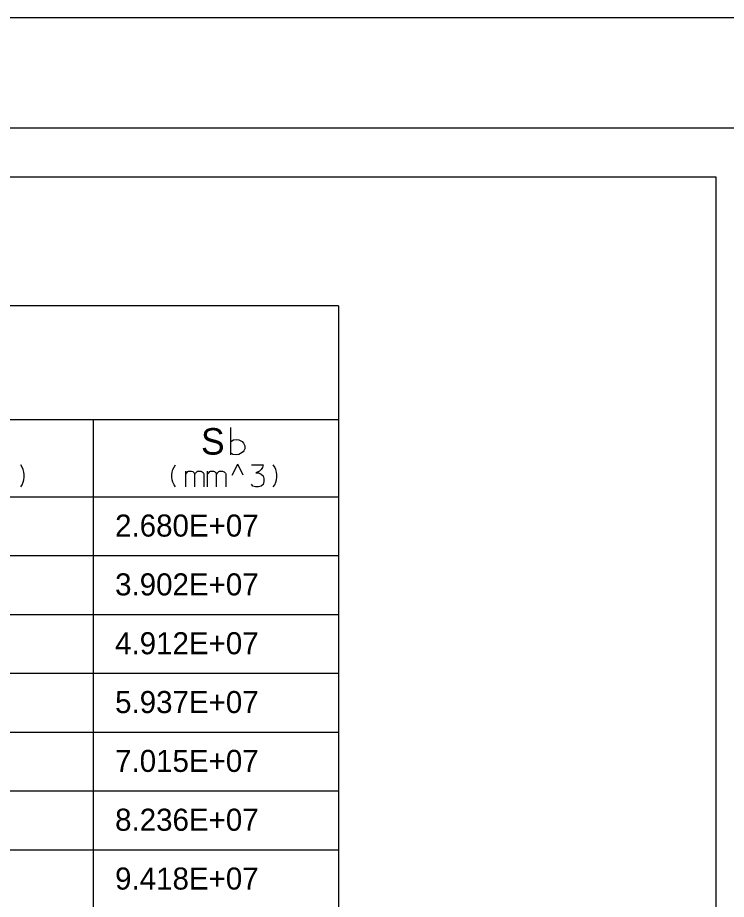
# Model space of a CAD drawing. Extents: x 635698 to 639877, y 296617 to 300175.
# Drawn here: x 636958.1 to 637054.4, y 299944.9 to 300064.8 of the extents above; entities that cross this region are included whole.
import ezdxf

# ---------------------------------------------------------------- set-up
doc = ezdxf.new("R2010")
doc.units = 0
doc.layers.add('2', color=7, linetype='Continuous')
doc.layers.add('PLT-BNDY', color=7, linetype='Continuous')

msp = doc.modelspace()

# ---------------------------------------------------------------- linework, layer by layer
at = {"layer": '2'}
for p, q in [((636545.45, 300049.76), (637331.45, 300049.76)), ((637053.06, 300043.07), (636556.08, 300043.07)), ((637053.06, 299677.57), (637053.06, 300043.07)), ((637001.69, 300025.57), (636618.31, 300025.57)), ((637001.69, 300025.57), (637001.69, 299839.66)), ((637001.69, 300010.07), (636819.31, 300010.07)), ((636968.31, 300010.07), (636968.31, 299887.57)), ((636987.24, 300002.55), (636987.99, 300004.05)), ((636988.74, 300002.55), (636987.99, 300004.05)), ((637001.69, 299999.57), (636819.31, 299999.57)), ((637001.69, 299991.57), (636819.31, 299991.57)), ((637001.69, 299983.57), (636819.31, 299983.57)), ((637001.69, 299975.57), (636819.31, 299975.57)), ((637001.69, 299967.57), (636819.31, 299967.57)), ((637001.69, 299959.57), (636819.31, 299959.57)), ((637001.69, 299951.57), (636819.31, 299951.57))]:
    msp.add_line(p, q, dxfattribs=at)
for points in [[(636987.03, 300005.31), (636987.03, 300009.01)], [(636987.06, 300007.14), (636987.43, 300007.35), (636987.8, 300007.4), (636988.12, 300007.35), (636988.42, 300007.21), (636988.6, 300007.1), (636988.78, 300006.89), (636988.88, 300006.71), (636988.97, 300006.55), (636988.97, 300006.11), (636988.83, 300005.86), (636988.71, 300005.72), (636988.37, 300005.47), (636988.14, 300005.35), (636987.8, 300005.31), (636987.34, 300005.35), (636987.06, 300005.54)], [(636958.49, 300000.94), (636958.68, 300001.25), (636958.82, 300001.58), (636958.91, 300001.91), (636958.96, 300002.26), (636958.96, 300002.62), (636958.91, 300002.97), (636958.82, 300003.3), (636958.68, 300003.63), (636958.49, 300003.94)], [(636979.51, 300000.94), (636979.32, 300001.25), (636979.18, 300001.58), (636979.09, 300001.91), (636979.04, 300002.26), (636979.04, 300002.62), (636979.09, 300002.97), (636979.18, 300003.3), (636979.32, 300003.63), (636979.51, 300003.94)], [(636989.84, 300003.94), (636991.43, 300003.94), (636991.33, 300003.59), (636991.17, 300003.33), (636990.93, 300003.09), (636990.46, 300002.86), (636990.81, 300002.86), (636991.19, 300002.69), (636991.43, 300002.45), (636991.54, 300002.08), (636991.54, 300001.67), (636991.43, 300001.27), (636991.17, 300001.04), (636990.81, 300000.94), (636990.41, 300000.94), (636990.06, 300001.04), (636989.84, 300001.3)], [(636992.82, 300000.94), (636993.01, 300001.25), (636993.15, 300001.58), (636993.25, 300001.91), (636993.29, 300002.26), (636993.29, 300002.62), (636993.25, 300002.97), (636993.15, 300003.3), (636993.01, 300003.63), (636992.82, 300003.94)], [(636980.91, 300002.69), (636980.96, 300002.74), (636981.01, 300002.83), (636981.22, 300003.04), (636981.29, 300003.07), (636981.39, 300003.09), (636981.72, 300003.09), (636981.86, 300003.04), (636981.95, 300002.97), (636982.05, 300002.88), (636982.12, 300002.71), (636982.14, 300002.67), (636982.19, 300002.74), (636982.24, 300002.83), (636982.45, 300003.04), (636982.52, 300003.07), (636982.59, 300003.09), (636982.95, 300003.09), (636983.04, 300003.04), (636983.16, 300003), (636983.28, 300002.9), (636983.32, 300002.83), (636983.37, 300002.74), (636983.37, 300000.94)], [(636980.91, 300000.94), (636980.91, 300003.07)], [(636982.14, 300000.94), (636982.14, 300002.69)], [(636983.89, 300002.69), (636983.94, 300002.74), (636983.99, 300002.83), (636984.2, 300003.04), (636984.27, 300003.07), (636984.36, 300003.09), (636984.69, 300003.09), (636984.84, 300003.04), (636984.93, 300002.97), (636985.02, 300002.88), (636985.1, 300002.71), (636985.12, 300002.67), (636985.17, 300002.74), (636985.21, 300002.83), (636985.43, 300003.04), (636985.5, 300003.07), (636985.57, 300003.09), (636985.92, 300003.09), (636986.02, 300003.04), (636986.13, 300003), (636986.25, 300002.9), (636986.3, 300002.83), (636986.35, 300002.74), (636986.35, 300000.94)], [(636983.89, 300000.94), (636983.89, 300003.07)], [(636985.12, 300000.94), (636985.12, 300002.69)]]:
    msp.add_lwpolyline(points, dxfattribs=at)
at = {"layer": 'PLT-BNDY'}
msp.add_lwpolyline([(636505.45, 300064.76), (637346.45, 300064.76), (637346.45, 299470.76), (636505.45, 299470.76)], close=True, dxfattribs=at)

# ---------------------------------------------------------------- texts
at = {"layer": '2'}
for s, height, p in [('S', 3.6, (636982.99, 300005.34)), ('2.680E+07', 3, (636971.31, 299994.19)), ('3.902E+07', 3, (636971.31, 299986.19)), ('4.912E+07', 3, (636971.31, 299978.19)), ('5.937E+07', 3, (636971.31, 299970.19)), ('7.015E+07', 3, (636971.31, 299962.19)), ('8.236E+07', 3, (636971.31, 299954.19)), ('9.418E+07', 3, (636971.31, 299946.19))]:
    msp.add_text(s, height=height, dxfattribs=at).set_placement(p)

doc.saveas('drawing.dxf')
